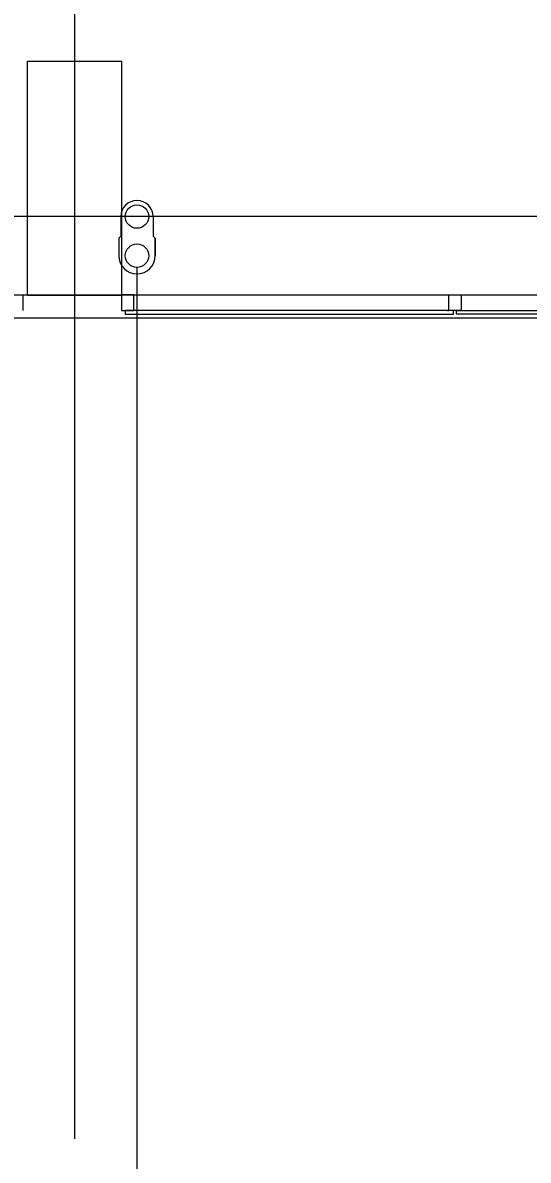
# Model space of a CAD drawing. Extents: x -264205 to -263659, y -1242401 to -1242060.
# Drawn here: x -263848.8 to -263845.56, y -1242246.85 to -1242239.57 of the extents above; entities that cross this region are included whole.
import ezdxf

# ---------------------------------------------------------------- set-up
doc = ezdxf.new("R2010")
doc.units = 0
for name, color, linetype in [('OBRUBNIKY_KOMUNIKACIE_PROJEKT', 7, 'Continuous'), ('OSI_STAVBY_KFA', 7, 'Continuous'), ('SITUACIA_DSP_2D', 7, 'Continuous')]:
    doc.layers.add(name, color=color, linetype=linetype)

msp = doc.modelspace()

# ---------------------------------------------------------------- linework, layer by layer
at = {"layer": 'OBRUBNIKY_KOMUNIKACIE_PROJEKT'}
msp.add_line((-263822.7898, -1242241.4572), (-263894.9678, -1242241.4572), dxfattribs=at)
at = {"layer": 'OSI_STAVBY_KFA'}
for p, q in [((-263848.4678, -1242083.2372), (-263848.4678, -1242246.7072)), ((-263792.6528, -1242240.8072), (-263911.5228, -1242240.8072))]:
    msp.add_line(p, q, dxfattribs=at)
at = {"layer": 'SITUACIA_DSP_2D'}
for p, q in [((-263848.7677, -1242241.3122), (-263848.7677, -1242239.8122)), ((-263848.7677, -1242239.8122), (-263848.1677, -1242239.8122)), ((-263848.1677, -1242239.8122), (-263848.1677, -1242241.3122)), ((-263848.1708, -1242240.8072), (-263848.1708, -1242240.9322)), ((-263847.9648, -1242240.8072), (-263847.9648, -1242240.9322)), ((-263848.1708, -1242240.9322), (-263848.1848, -1242240.9462)), ((-263848.1848, -1242240.9462), (-263848.1848, -1242241.0572)), ((-263847.9648, -1242240.9322), (-263847.9508, -1242240.9462)), ((-263847.9508, -1242240.9462), (-263847.9508, -1242241.0572)), ((-263847.9508, -1242241.0572), (-263847.9508, -1242240.9462)), ((-263848.0678, -1242241.1322), (-263848.0679, -1242253.3658)), ((-263894.581, -1242241.3072), (-263822.7898, -1242241.3072)), ((-263848.7985, -1242241.3073), (-263848.7985, -1242241.4073)), ((-263848.1677, -1242241.3122), (-263848.7677, -1242241.3122)), ((-263848.0877, -1242241.3073), (-263848.1677, -1242241.3073)), ((-263848.1677, -1242241.3073), (-263848.1677, -1242241.4073)), ((-263848.0877, -1242241.4073), (-263848.0877, -1242241.3073)), ((-263846.0727, -1242241.4073), (-263846.0727, -1242241.3073)), ((-263846.0727, -1242241.3073), (-263845.9927, -1242241.3073)), ((-263845.9927, -1242241.3073), (-263845.9927, -1242241.4073)), ((-263848.1677, -1242241.4073), (-263848.1277, -1242241.4073)), ((-263846.0427, -1242241.4073), (-263848.1427, -1242241.4073)), ((-263848.1427, -1242241.4073), (-263848.1427, -1242241.4323)), ((-263848.1277, -1242241.4073), (-263848.0877, -1242241.4073)), ((-263846.0827, -1242241.4073), (-263846.0727, -1242241.4073)), ((-263845.9927, -1242241.4073), (-263846.0827, -1242241.4073)), ((-263846.0427, -1242241.4323), (-263846.0427, -1242241.4073)), ((-263846.0227, -1242241.4323), (-263846.0227, -1242241.4073)), ((-263846.0227, -1242241.4073), (-263843.9227, -1242241.4073)), ((-263822.7898, -1242241.4572), (-263894.9678, -1242241.4572)), ((-263848.1427, -1242241.4323), (-263846.0427, -1242241.4323)), ((-263843.9227, -1242241.4323), (-263846.0227, -1242241.4323))]:
    msp.add_line(p, q, dxfattribs=at)
for centre in [(-263848.0678, -1242240.8072), (-263848.0678, -1242241.0572)]:
    msp.add_circle(centre, 0.075, dxfattribs=at)
for centre, radius, start, end in [((-263848.0678, -1242240.8072), 0.103, 360, 180), ((-263848.0678, -1242241.0572), 0.117, 180, 360)]:
    msp.add_arc(centre, radius, start, end, dxfattribs=at)

doc.saveas('drawing.dxf')
